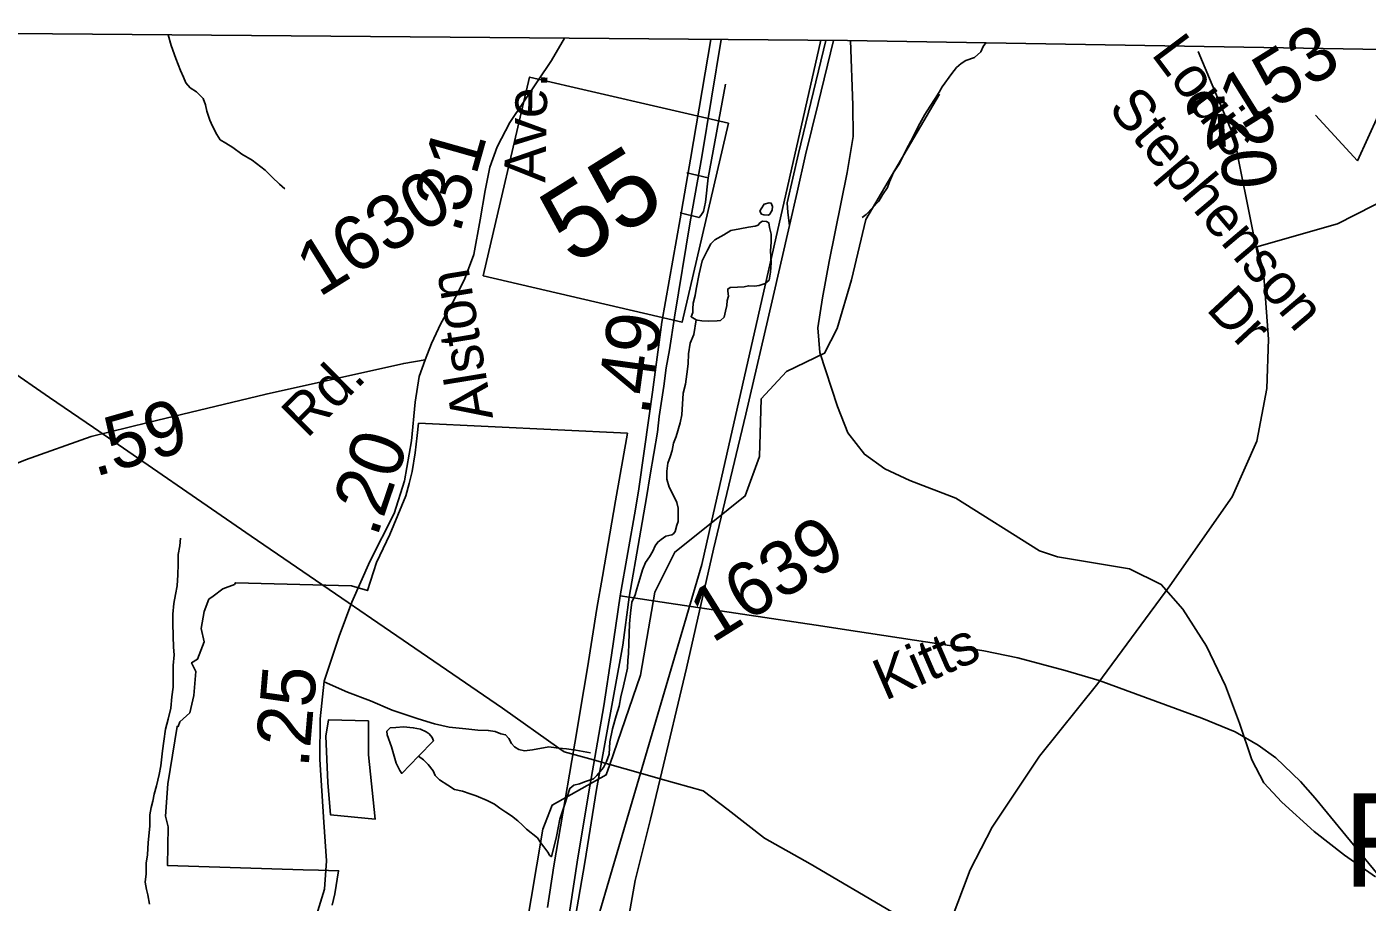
# Model space of a CAD drawing. Extents: x 2001466 to 31450019, y -30647475 to 847247.
# Drawn here: x 2028726 to 2034909, y 766847 to 770883 of the extents above; entities that cross this region are included whole.
import ezdxf

# ---------------------------------------------------------------- set-up
doc = ezdxf.new("R2010")
doc.units = 0
for name, color, linetype in [('Default', 7, 'Continuous'), ('Exist Boundary Land Use Industrial Park Label', 7, 'Continuous'), ('Exist Boundary Land Use Park Urban', 7, 'Continuous'), ('Exist Boundary Political City Limit New', 7, 'Continuous'), ('Exist Boundary Political City Limit New Hole', 7, 'Continuous'), ('Exist Boundary Political CountyLine', 7, 'Continuous'), ('Exist Hydrographic Misc Water Feature', 7, 'Continuous'), ('Exist Railroad Mainline', 7, 'Continuous'), ('Exist Railroad Siding', 7, 'Continuous'), ('Exist Road Non-System Type 51', 7, 'Continuous'), ('Exist Road Primary NC Service Mileage Hundredths English Label', 7, 'Continuous'), ('Exist Road Primary NC Shield CELL', 7, 'Continuous'), ('Exist Road Primary NC Shield Number Label', 7, 'Continuous'), ('Exist Road Primary NC UnDivided 4 Lane Attributed', 7, 'Continuous'), ('Exist Road Secondary Mileage Hundredths English Label', 7, 'Continuous'), ('Exist Road Secondary Type 51 Attributed', 7, 'Continuous'), ('Exist Road Secondary Type 51 Label', 7, 'Continuous'), ('Exist Road Secondary Type 51 Number Label', 7, 'Continuous'), ('Exist Utilities Electrical Transmission Line', 7, 'Continuous'), ('Map Preparation Boundary City Limit Buffer Line', 7, 'Continuous')]:
    doc.layers.add(name, color=color, linetype=linetype)

msp = doc.modelspace()

# ---------------------------------------------------------------- linework, layer by layer
at = {"layer": 'Default'}
msp.add_lwpolyline([(2034422.6, 769734.7), (2034315.7, 770269.2), (2034298.1, 770366.9), (2034129.1, 770770.1)], dxfattribs=at)
at = {"layer": 'Exist Boundary Land Use Park Urban'}
msp.add_line((2031882.6, 768594.7), (2032388.7, 770821), dxfattribs=at)
for points in [[(2031556.3, 767441.7), (2031839.4, 768404.5), (2031882.6, 768594.7)], [(2031418.4, 766174.9), (2031397.5, 766290.9), (2031222.7, 766306.7), (2031556.3, 767441.7)]]:
    msp.add_lwpolyline(points, dxfattribs=at)
at = {"layer": 'Exist Boundary Political City Limit New'}
msp.add_lwpolyline([(2030135.1, 766833.6), (2030147.4, 766884.4), (2030163.9, 766991.4), (2030071.5, 766994.1), (2030000, 766996.3), (2029374.6, 767016.4), (2029378.5, 767193.7), (2029365.5, 767243.6), (2029376.9, 767392.1), (2029418.8, 767657), (2029424.1, 767656.9), (2029432.1, 767678.4), (2029478.5, 767719.9), (2029495.9, 767799.6), (2029506.1, 767910.1), (2029486, 767950.6), (2029513.8, 767967.2), (2029544.5, 768047.9), (2029530, 768108.9), (2029543.5, 768186.8), (2029565.8, 768243.4), (2029586.1, 768258.2), (2029630.5, 768291.6), (2029683.5, 768312.2), (2029688.2, 768320), (2030223.4, 768304.7), (2030296.8, 768283.6), (2030339.8, 768413.5), (2030400.4, 768541.6), (2030474.5, 768721.2), (2030490.5, 768776.7), (2030503.4, 768832.8), (2030517.2, 768918.9), (2030526.5, 768998), (2030533.4, 769055.1), (2031496.5, 769008.9), (2031442.1, 768697.8), (2031381.1, 768349.2), (2031355.1, 768201.3), (2031312.4, 767927.5), (2031295.2, 767827.1), (2031254.1, 767579.7), (2031240.5, 767499.8), (2031157.5, 767013.5), (2031128.4, 766822.6)], dxfattribs=at)
at = {"layer": 'Exist Boundary Political City Limit New Hole'}
msp.add_lwpolyline([(2030301.9, 767682.2), (2030117, 767687.2), (2030104.9, 767612.6), (2030115, 767398.7), (2030127.1, 767249.4), (2030332.9, 767229.2), (2030302.6, 767525.8), (2030301.9, 767682.2)], dxfattribs=at)
at = {"layer": 'Exist Boundary Political CountyLine'}
msp.add_lwpolyline([(2027743, 770860.1), (2032512.5, 770820), (2036992.3, 770745.1), (2042490.6, 770640.9), (2045862.5, 770603.7), (2047082.9, 770803.2), (2048958.4, 770754.9), (2050439.2, 770682)], dxfattribs=at)
at = {"layer": 'Exist Hydrographic Misc Water Feature'}
for points in [[(2029377.3, 770846.4), (2029391.2, 770796.9), (2029413, 770736.5), (2029435.1, 770681.2), (2029448.9, 770650.6), (2029459.1, 770624.9), (2029478.8, 770602.4), (2029508.7, 770582.9), (2029538.7, 770552.8), (2029550.8, 770522.9), (2029556.5, 770494.9), (2029570.7, 770452.8), (2029582.3, 770424.7), (2029602.4, 770386.6), (2029618, 770362.4), (2029644.3, 770346.3), (2029676.3, 770326), (2029718.1, 770296.5), (2029766.1, 770268.4), (2029826.2, 770222), (2029857.7, 770190.2), (2029891.8, 770157.5), (2029915.8, 770135.7)], [(2033150.1, 770809.3), (2033137.7, 770792.5), (2033127.5, 770768.1), (2033097.6, 770742.4), (2033057.4, 770728.5), (2033035.6, 770714.1), (2033015.3, 770694.9), (2032993.4, 770668.3), (2032949.1, 770606.8), (2032935.2, 770582.5), (2032917.1, 770552.5), (2032892.9, 770516.9), (2032869.1, 770478.9), (2032838.6, 770422.9), (2032814.6, 770376.6), (2032782.6, 770316.5), (2032752.5, 770252.4), (2032724.4, 770211.2), (2032706.1, 770168.9), (2032696.3, 770142.8), (2032674.1, 770108.8), (2032656.1, 770078.8), (2032627.8, 770049.1), (2032597.6, 770018.5), (2032579.8, 770003.3)], [(2032530.2, 769717.2), (2032597.2, 769994.8), (2032936.9, 770572.1)], [(2032147.8, 770015.4), (2032125.8, 770015.9), (2032115.6, 770019.4), (2032107.8, 770033.4), (2032113.7, 770044), (2032127.9, 770065.9), (2032150, 770071.9), (2032159.9, 770069.3), (2032165.8, 770055.3), (2032163.8, 770037.3), (2032159.6, 770029.9), (2032153.9, 770019.4), (2032147.8, 770015.4)], [(2031814.1, 769532.5), (2031820.5, 769529.9), (2031840.6, 769527.9), (2031870.5, 769525.6), (2031910.5, 769528.1), (2031926.5, 769529.4), (2031942.7, 769543.8), (2031948.7, 769571.6), (2031954.6, 769597.7), (2031956.6, 769621.5), (2031963, 769641.9), (2031959.1, 769664.1), (2031959.1, 769673.9), (2031970.8, 769681.9), (2032004.8, 769682), (2032035, 769683.9), (2032054.9, 769689.2), (2032083, 769687.8), (2032104.9, 769689.8), (2032132.8, 769699.1), (2032151, 769715.1), (2032157, 769751.1), (2032159.2, 769795.3), (2032157.4, 769849.5), (2032159.4, 769889.7), (2032159.4, 769927.4), (2032151.4, 769957.9), (2032149.6, 769979.2), (2032137.5, 769985.2), (2032119.5, 769987.2), (2032107.6, 769979.3), (2032099.6, 769968), (2032085.6, 769963.3), (2032055.5, 769959.9), (2032015.5, 769951.7), (2031973.5, 769943.5), (2031941.3, 769923.7), (2031899.6, 769901.6), (2031881.4, 769882.2), (2031865.4, 769853.8), (2031841, 769804.3), (2031826.9, 769743.9), (2031813.1, 769673.6), (2031808.6, 769644.2), (2031800.6, 769608.2), (2031798.8, 769582.1), (2031798.8, 769565.6), (2031790.6, 769546.1), (2031806.5, 769535.9), (2031814.1, 769532.5)], [(2031882.6, 768594.7), (2032039.3, 768720), (2032106.1, 768902.3), (2032114.1, 769167.9), (2032231.2, 769293.5), (2032406.1, 769378.5), (2032464.2, 769492.2), (2032530.2, 769717.2)], [(2031814.1, 769532.5), (2031802.7, 769463.9), (2031786.5, 769424), (2031778.3, 769375.7), (2031776.2, 769329.9), (2031770.3, 769281.6), (2031764.1, 769235.8), (2031753.9, 769194.2), (2031747.7, 769094.2), (2031739.5, 769057.5), (2031721.5, 768993.9), (2031709.4, 768963.7), (2031703.2, 768929.4), (2031693.2, 768900.1), (2031683.1, 768871.6), (2031679.2, 768833.9), (2031679, 768797.9), (2031688.9, 768759.9), (2031712.8, 768715.9), (2031724.7, 768689.4), (2031730.5, 768663.9), (2031730.5, 768627.8), (2031730.5, 768601.5), (2031724.5, 768585.3), (2031716.5, 768555.9), (2031708.5, 768545.4), (2031702.2, 768540.1)], [(2031414.8, 767481.4), (2031557.2, 767893.1), (2031623.2, 768275.7), (2031715.1, 768460.8), (2031882.6, 768594.7)], [(2029434.5, 768525.5), (2029432.3, 768489.4), (2029424.3, 768449.4), (2029424.3, 768405.2), (2029422, 768356.8), (2029419.9, 768305.1), (2029411.7, 768265.2), (2029403.7, 768223.4), (2029399.6, 768175.1), (2029399.6, 768133.3), (2029401.3, 768073.4), (2029403.3, 768023.3), (2029405.2, 767987.2), (2029401.3, 767938.8), (2029400.9, 767910.9), (2029400.9, 767870.8), (2029400.7, 767838.7), (2029394.7, 767793), (2029390.6, 767740.6), (2029378.5, 767690.8), (2029366.4, 767645.1), (2029358.4, 767588.6), (2029352.1, 767545.3), (2029343.9, 767474.9), (2029335.9, 767434.9), (2029323.8, 767382.7), (2029313.7, 767345.1), (2029307.6, 767312.4), (2029299.6, 767283.1), (2029293.4, 767248.8), (2029293.2, 767197.1), (2029285, 767122.6), (2029283, 767064.4), (2029276.8, 767026.7), (2029276.8, 766976.8), (2029272.5, 766939.1), (2029278.7, 766904.5), (2029284.6, 766880.6), (2029292.4, 766837)], [(2031702.2, 768540.1), (2031674.3, 768533.8), (2031652.4, 768519.5), (2031636.4, 768507.5), (2031624.3, 768489.7), (2031614.2, 768465.3), (2031598.2, 768439.4), (2031580, 768413.5), (2031566, 768379.4), (2031553.9, 768337.7), (2031540, 768292.1), (2031531.8, 768263.6), (2031517.6, 768229.4), (2031511.5, 768179.5), (2031505.5, 768129.6), (2031503.1, 768039.4), (2031501.2, 767993.5), (2031499, 767961.6), (2031496.9, 767925.5), (2031478.5, 767843.9), (2031466.6, 767793.2), (2031458.8, 767749.9), (2031444.4, 767705.9), (2031428.4, 767645.5), (2031416.1, 767585.9), (2031412, 767529.4), (2031399.9, 767495.2), (2031385.8, 767467.6), (2031355.6, 767431.3), (2031339.6, 767415.2), (2031303.8, 767403.7), (2031275.9, 767391.9), (2031249.6, 767385.9), (2031231.4, 767371.5), (2031217.6, 767327.5), (2031207.4, 767298.2), (2031185.2, 767229.7), (2031169, 767149.7), (2031145.7, 767055)], [(2030532.6, 767519.5), (2030455.9, 767440.7), (2030446, 767453.2), (2030430.2, 767487.1), (2030408.3, 767563.1), (2030388.4, 767617.6), (2030386.4, 767634.9), (2030402.4, 767651), (2030428.4, 767652.9), (2030464.3, 767655.4), (2030508.4, 767651.2), (2030542.4, 767644.8), (2030568.4, 767632.8), (2030582.2, 767622.7), (2030596.1, 767606.8), (2030601.9, 767590.3), (2030532.6, 767519.5)], [(2030532.6, 767519.5), (2030555.9, 767502.6), (2030577.9, 767480.8), (2030600, 767452.5), (2030609.9, 767431), (2030629.8, 767410.9), (2030667.5, 767386.4), (2030699.5, 767366.8), (2030735.6, 767358.7), (2030771.7, 767346.5), (2030799.5, 767336.8), (2030849.6, 767316.2), (2030883.4, 767298.2), (2030907.4, 767280.5), (2030935.3, 767261.9), (2030961.1, 767244.1), (2030991.3, 767222.2), (2031013, 767202.1), (2031031.2, 767183.7), (2031081.1, 767144.1), (2031095, 767121.7), (2031111, 767101.7), (2031128.9, 767077.5), (2031136.8, 767064.2), (2031145.7, 767055)], [(2030933.3, 765625), (2030916.2, 765766.9), (2030850.2, 765952.1), (2030849.2, 766234.2), (2031024.3, 766699.8), (2031107.1, 767183.7), (2031149.2, 767294.5), (2031398.3, 767433.7), (2031414.8, 767481.4)]]:
    msp.add_lwpolyline(points, dxfattribs=at)
at = {"layer": 'Exist Railroad Mainline'}
for points in [[(2032243.7, 769966.9), (2032280.1, 770120.7), (2032318.6, 770292.6), (2032377.3, 770530.4), (2032447.9, 770820.5)], [(2031491.6, 766712.1), (2031532.1, 766945.9), (2031602.7, 767229.5), (2031647.3, 767416.2), (2031768.6, 767925), (2031894, 768474.3), (2032043.6, 769097.7), (2032164.8, 769619.2), (2032243.7, 769966.9)]]:
    msp.add_lwpolyline(points, dxfattribs=at)
at = {"layer": 'Exist Railroad Siding'}
msp.add_lwpolyline([(2032243.7, 769966.9), (2032236, 770026.8), (2032234.1, 770070.9), (2032286.5, 770298.6), (2032411.6, 770820.9)], dxfattribs=at)
at = {"layer": 'Exist Road Non-System Type 51'}
for p, q in [((2031949.1, 770618.3), (2031869.2, 770187.5)), ((2034864.9, 770265.9), (2034670.8, 770475.9)), ((2034864.9, 770265.9), (2034960.1, 770473.7)), ((2031771.3, 770209.7), (2031869.2, 770187.5))]:
    msp.add_line(p, q, dxfattribs=at)
for points in [[(2034947.4, 766963.9), (2034804.2, 767063.7), (2034664.2, 767173.2), (2034516.2, 767307.7), (2034432.5, 767396.3), (2034377.8, 767502.6), (2034319.8, 767671.7), (2034255.5, 767844.8), (2034168.6, 768026.8), (2034059.1, 768197.5), (2033959.4, 768311), (2033812.9, 768383.5), (2033481.4, 768439.8), (2033397.7, 768467.2), (2033011.5, 768709.6), (2032799.1, 768791.7), (2032684.8, 768844.9), (2032589.9, 768912.5), (2032514.2, 769010.7), (2032466, 769133.1), (2032383.9, 769381.9), (2032375.8, 769494.7), (2032396.8, 769633.2), (2032427.3, 769800.6), (2032511, 770212.1), (2032538.4, 770378), (2032536.8, 770522.5), (2032525.6, 770819.8)], [(2034400.4, 769868.5), (2034772, 769974.7), (2035189, 770187.2), (2035742.6, 770468), (2036000.4, 770574.2), (2036235.4, 770642.5), (2036440.2, 770665.2), (2036537.4, 770673.8)], [(2031869.2, 770187.5), (2031857.5, 770075), (2031847.4, 770031.2), (2031835.3, 770013), (2031827.3, 770003.2), (2031740.7, 770025.9)], [(2033666.8, 767854.4), (2033998.5, 768305.4), (2034286.7, 768715.2), (2034400.4, 768973.2), (2034445.9, 769216), (2034453.5, 769443.6), (2034430.8, 769754.7), (2034400.4, 769868.5)], [(2030097.5, 767862.1), (2030205, 767814.7), (2030310.8, 767774.5), (2030410.7, 767732.3), (2030530.7, 767691.8), (2030606.7, 767669.7), (2030674.5, 767653.5), (2030750.6, 767645.3), (2030806.4, 767639.2), (2030854.4, 767639), (2030886.5, 767633), (2030912.3, 767622.8), (2030934.4, 767618.8), (2030950.3, 767600.8), (2030962.2, 767578.8), (2030976.3, 767562.7), (2030996.3, 767550.7), (2031022.1, 767544.6), (2031058.2, 767548.4), (2031134.3, 767562.3), (2031168.2, 767558.2), (2031180.9, 767557.1)], [(2033666.8, 767854.4), (2033397.8, 767519.7), (2033179.7, 767192.4), (2033078, 766996), (2032990.7, 766763.2), (2032932.6, 766530.4), (2032903.5, 766275.8), (2032903.5, 765955.7)], [(2031180.9, 767557.1), (2031216.1, 767554), (2031258.2, 767548), (2031326.2, 767535.8)]]:
    msp.add_lwpolyline(points, dxfattribs=at)
at = {"layer": 'Exist Road Primary NC Shield CELL'}
msp.add_lwpolyline([(2030831.7, 769734.2), (2031044.9, 770651.6), (2031962.3, 770438.4), (2031749.1, 769521)], close=True, dxfattribs=at)
at = {"layer": 'Exist Road Primary NC UnDivided 4 Lane Attributed'}
for points in [[(2031463.1, 768259.3), (2031533.7, 768659.5), (2031549.3, 768752.9), (2031596.7, 769089.9), (2031611.8, 769199.2), (2031655.8, 769521), (2031740.1, 769997.7), (2031787.1, 770272.5), (2031881.5, 770825.3)], [(2031504.2, 768253.5), (2031553, 768527.4), (2031584.2, 768712.6), (2031601.2, 768817.4), (2031635.4, 769014), (2031643.7, 769086.8), (2031665, 769226.5), (2031675.6, 769310), (2031690.7, 769393.5), (2031713.5, 769543.8), (2031786.3, 769984), (2031840.2, 770283.1), (2031928.9, 770824.9)], [(2031540, 764114.7), (2031449.1, 764360.6), (2031372.2, 764579.2), (2031317.1, 764784), (2031257.5, 765028), (2031216, 765234.6), (2031187.2, 765424.7), (2031169.1, 765560.5), (2031156.5, 765697.3), (2031150.8, 765835.4), (2031155.8, 766023), (2031186.9, 766350.1), (2031209, 766578.2), (2031230.6, 766810.2), (2031267.3, 767050.4), (2031323.1, 767381.2), (2031387.7, 767752), (2031423.8, 767985.9), (2031463.1, 768259.3)], [(2031582.5, 764115.3), (2031499.2, 764325.1), (2031405.7, 764595.1), (2031358.9, 764746.6), (2031308.2, 764948.1), (2031296.8, 765008.3), (2031230.3, 765387.3), (2031209.7, 765532.5), (2031195.1, 765664.9), (2031184.3, 765834.2), (2031187.5, 766009.1), (2031212.8, 766319.6), (2031238.2, 766556), (2031257.2, 766781), (2031300.9, 767028.9), (2031354.7, 767366), (2031475.1, 768032.2), (2031504.2, 768253.5)]]:
    msp.add_lwpolyline(points, dxfattribs=at)
at = {"layer": 'Exist Road Secondary Type 51 Attributed'}
for points in [[(2030563.7, 769347.4), (2030593.1, 769422.8), (2030636.5, 769514.6), (2030689.6, 769611.2), (2030744.3, 769717.5), (2030788.2, 769833.6), (2030817.1, 769992.8), (2030839.7, 770128.1), (2030862.3, 770236.6), (2030895.8, 770329.8), (2030953.5, 770442.1), (2031146.9, 770728), (2031207.1, 770831)], [(2030563.7, 769347.4), (2030464.7, 769331.4), (2029829.4, 769189.3), (2029286.4, 769058.9), (2029023.4, 768994.5), (2028719.2, 768886.6), (2028405.5, 768759.4), (2028266.3, 768720.7), (2028185.8, 768723.9), (2028076.4, 768757.8), (2027938, 768833.4), (2027563.7, 769043.9)], [(2029693.8, 765150.8), (2029646.9, 765368.2), (2029627.6, 765574.3), (2029636.4, 765769.1), (2029659, 765888.3), (2029734.6, 766046.1), (2029867.3, 766271.5), (2029944.6, 766419.7), (2030000.9, 766587.1), (2030099.1, 766905.9), (2030108.7, 767038), (2030095.6, 767215.3), (2030077.1, 767505.1), (2030078.9, 767691.8), (2030097.9, 767865.7), (2030166.2, 768072.6), (2030225.8, 768230.4), (2030309, 768418), (2030420.9, 768639.4), (2030468, 768790), (2030500.1, 768974.3), (2030517.5, 769152.9), (2030536, 769271), (2030563.7, 769347.4)], [(2031463.1, 768259.3), (2031504.2, 768253.5)], [(2031504.2, 768253.5), (2031656.2, 768230.4), (2032397.4, 768120), (2032487, 768106.2), (2032943.2, 768036.1), (2033140.9, 768005), (2033297.2, 767972.8), (2033516.7, 767915.3), (2033672.6, 767868.6), (2034146.4, 767695.7), (2034299.7, 767632.9), (2034406.1, 767570.4), (2034488.3, 767512.5), (2034601.5, 767402.5), (2034669.3, 767326.7), (2035045.1, 766869.1)]]:
    msp.add_lwpolyline(points, dxfattribs=at)
at = {"layer": 'Exist Utilities Electrical Transmission Line'}
for p, q in [((2031322.5, 767507.2), (2031414.8, 767481.4)), ((2031414.8, 767481.4), (2031556.3, 767441.7)), ((2031556.3, 767441.7), (2031647.3, 767416.2))]:
    msp.add_line(p, q, dxfattribs=at)
for points in [[(2027656.6, 769984.9), (2028831, 769174.1), (2029033.4, 769034.8)], [(2029033.4, 769034.8), (2029761.2, 768533.8), (2030208.4, 768228.2)], [(2030208.4, 768228.2), (2030316.3, 768154.4), (2030921.1, 767740.9), (2031180.9, 767557.1)], [(2031180.9, 767557.1), (2031204.7, 767540.2), (2031322.5, 767507.2)], [(2031647.3, 767416.2), (2031846, 767360.5), (2031961.9, 767272.4), (2032129.6, 767141.9), (2032339.2, 767023.4), (2032716.7, 766802.5), (2033343.7, 766444.9), (2033779, 766195.7), (2033995.8, 766069.7)]]:
    msp.add_lwpolyline(points, dxfattribs=at)
at = {"layer": 'Map Preparation Boundary City Limit Buffer Line'}
for points in [[(2030135.1, 766833.6), (2030147.4, 766884.4), (2030163.9, 766991.4), (2030071.5, 766994.1), (2030000, 766996.3), (2029374.6, 767016.4), (2029378.5, 767193.7), (2029365.5, 767243.6), (2029376.9, 767392.1), (2029418.8, 767657), (2029424.1, 767656.9), (2029432.1, 767678.4), (2029478.5, 767719.9), (2029495.9, 767799.6), (2029506.1, 767910.1), (2029486, 767950.6), (2029513.8, 767967.2), (2029544.5, 768047.9), (2029530, 768108.9), (2029543.5, 768186.8), (2029565.8, 768243.4), (2029586.1, 768258.2), (2029630.5, 768291.6), (2029683.5, 768312.2), (2029688.2, 768320), (2030223.4, 768304.7), (2030296.8, 768283.6), (2030339.8, 768413.5), (2030400.4, 768541.6), (2030474.5, 768721.2), (2030490.5, 768776.7), (2030503.4, 768832.8), (2030517.2, 768918.9), (2030526.5, 768998), (2030533.4, 769055.1), (2031496.5, 769008.9), (2031442.1, 768697.8), (2031381.1, 768349.2), (2031355.1, 768201.3), (2031312.4, 767927.5), (2031295.2, 767827.1), (2031254.1, 767579.7), (2031240.5, 767499.8), (2031157.5, 767013.5), (2031128.4, 766822.6)], [(2030301.9, 767682.2), (2030117, 767687.2), (2030104.9, 767612.6), (2030115, 767398.7), (2030127.1, 767249.4), (2030332.9, 767229.2), (2030302.6, 767525.8), (2030301.9, 767682.2)]]:
    msp.add_lwpolyline(points, dxfattribs=at)

# ---------------------------------------------------------------- texts
at = {"layer": 'Exist Boundary Land Use Industrial Park Label'}
msp.add_text('RESEARCH', height=430, dxfattribs=at).set_placement((2034799.1, 766918.9))
at = {"layer": 'Exist Road Primary NC Service Mileage Hundredths English Label'}
msp.add_text('.49', height=250, rotation=82.21414, dxfattribs=at).set_placement((2031596.4, 769086.1))
at = {"layer": 'Exist Road Primary NC Shield Number Label'}
msp.add_text('55', height=350, rotation=31.91803, dxfattribs=at).set_placement((2031244.2, 769779.8))
at = {"layer": 'Exist Road Secondary Mileage Hundredths English Label'}
for s, rotation, p in [('.20', 274.60311, (2034209.6, 770590)), ('.31', 74.24119, (2030722.4, 769924.4)), ('.59', 15.95138, (2029039, 768807.3)), ('.20', 71.45951, (2030340.3, 768524)), ('.25', 85.13712, (2030025, 767461.7))]:
    msp.add_text(s, height=250, rotation=rotation, dxfattribs=at).set_placement(p)
at = {"layer": 'Exist Road Secondary Type 51 Label'}
for s, rotation, p in [('Louis', 306.8557, (2033909.7, 770756.9)), ('Ave.', 88.78197, (2031117.7, 770164.2)), ('Stephenson', 310.16944, (2033709.6, 770504.2)), ('Alston', 99.30665, (2030877.3, 769080.7)), ('Dr', 312.84644, (2034161.6, 769579.4)), ('Rd.', 44.91795, (2030018.2, 768981)), ('Kitts', 23.45391, (2032684.5, 767774.3))]:
    msp.add_text(s, height=190, rotation=rotation, dxfattribs=at).set_placement(p)
at = {"layer": 'Exist Road Secondary Type 51 Number Label'}
for s, p in [('2153', (2034170, 770306.1)), ('1630', (2030073.7, 769633.4)), ('1639', (2031888.2, 768038.1))]:
    msp.add_text(s, height=250, rotation=31.91803, dxfattribs=at).set_placement(p)

doc.saveas('drawing.dxf')
